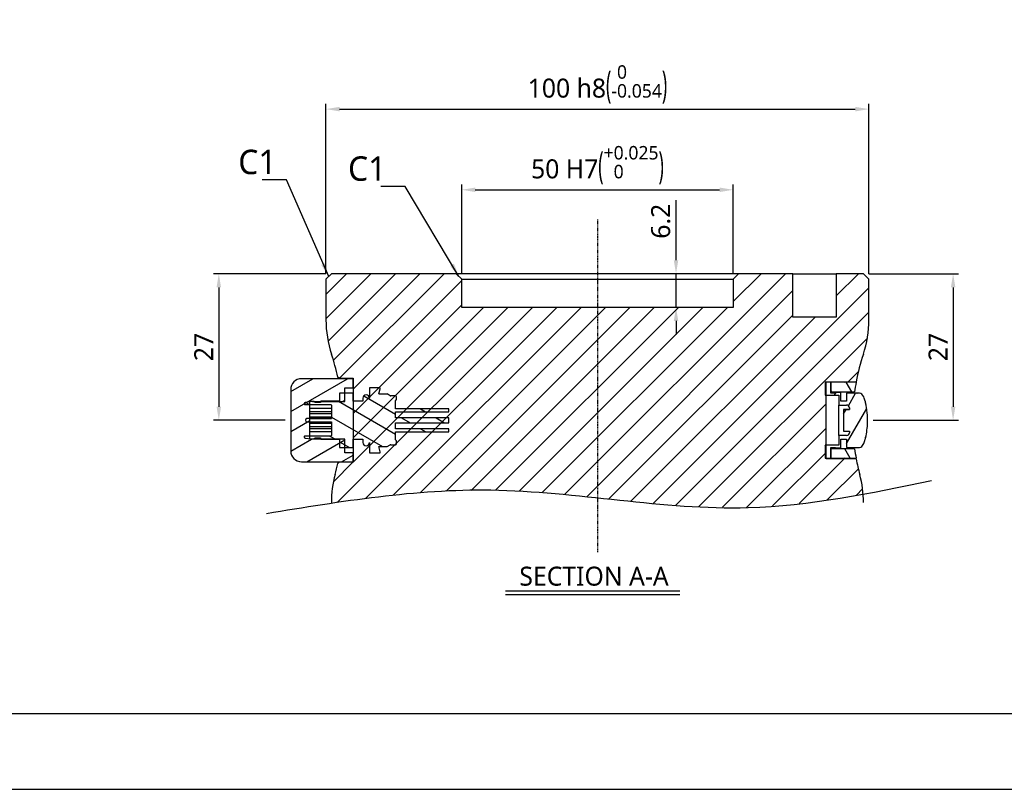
# Model space of a CAD drawing. Header units: millimetres. Extents: x 0 to 7374, y 0 to 4200.
# Tile 553 of 656: x 6038 to 6219, y 0 to 142. Entities that reach past the tile are written whole.
import ezdxf
from ezdxf.enums import TextEntityAlignment as Align

# ---------------------------------------------------------------- set-up
doc = ezdxf.new("R2010")
doc.units = ezdxf.units.MM
doc.header["$LTSCALE"] = 0.2
doc.linetypes.add('CENTER2', pattern=[1.125, 0.75, -0.125, 0.125, -0.125])
for name, color, linetype in [('02_Center Line', 1, 'CENTER2'), ('05_Section Line', 3, 'Continuous'), ('10_Drawing Template', 2, 'Continuous'), ('12_Before Rev.Num.', 5, 'Continuous')]:
    doc.layers.add(name, color=color, linetype=linetype)
doc.styles.add('Rainbow-2.5 Style', font='malgunsl.ttf')
doc.styles.add('Rainbow-4.0 Style', font='malgunsl.ttf')
doc.styles.add('Rainbow-5.0 Style', font='malgunsl.ttf')
doc.dimstyles.new('Rainbow-4.0 Style', dxfattribs={"dimtxt": 3.5, "dimasz": 2.5, "dimexe": 1, "dimexo": 1, "dimgap": 1, "dimtad": 1, "dimdsep": 46, "dimtxsty": 'Rainbow-4.0 Style', "dimcen": 0, "dimclrd": 251, "dimclre": 251, "dimclrt": 7, "dimazin": 3, "dimtp": 0.1, "dimtm": 0.1, "dimtfac": 0.61, "dimtmove": 0, "dimatfit": 3, "dimfxl": 1, "dimlwd": -1, "dimlwe": -1, "dimarcsym": 1})
pattern_1 = [(120.0002, (-154.3857, -73.5492), (-2.749626, -1.58751), [])]

# ---------------------------------------------------------------- blocks, each defined once
blk = doc.blocks.new('A$Cf13cdfad')
blk.add_lwpolyline([(0, 0), (594, 0), (594, 420), (0, 420)], close=True)
at = {"layer": '10_Drawing Template'}
blk.add_lwpolyline([(14, 14), (580, 14), (580, 406), (14, 406)], close=True, dxfattribs=at)
at = {"style": 'Rainbow-2.5 Style'}
for tag, p in [('품명', (525.55, 77.11)), ('품번', (513.18, 64.74)), ('리비전', (567.62, 64.74)), ('제도', (540.75, 52.19)), ('제도일자', (567.62, 52.19)), ('스케일', (481, 48.65)), ('재질', (508.58, 48.65)), ('검토', (540.75, 42.29)), ('검토일자', (567.62, 42.29)), ('승인', (540.75, 32.39)), ('승인일자', (567.62, 32.39)), ('참조', (508.58, 28.85)), ('페이지', (540.75, 22.49))]:
    blk.add_attdef(tag, text='', height=3.54, dxfattribs=at).set_placement(p, align=Align.MIDDLE_CENTER)
blk = doc.blocks.new('A$C9b548579')
at = {"layer": '05_Section Line'}
h = blk.add_hatch(dxfattribs=at)
h.set_pattern_fill('ANSI31', color=256, scale=25.4, style=0)
h.set_pattern_definition([(45, (-154.3857, -73.5492), (-2.245064, 2.245064), [])])
h.paths.add_polyline_path([(44.16, -51.44), (48.94, -50.59), (48.93, -50.53), (48.93, -50.45), (48.92, -50.37), (48.91, -50.29), (48.9, -50.21), (48.9, -50.13), (48.89, -50.05), (48.88, -49.96), (48.87, -49.88), (48.86, -49.8), (48.85, -49.72), (48.84, -49.64), (48.83, -49.56), (48.82, -49.48), (48.81, -49.39), (48.79, -49.31), (48.78, -49.23), (48.77, -49.15), (48.76, -49.07), (48.75, -48.99), (48.73, -48.91), (48.72, -48.83), (48.7, -48.75), (48.69, -48.67), (48.68, -48.59), (48.66, -48.51), (48.65, -48.43), (48.63, -48.34), (48.61, -48.26), (48.6, -48.18), (48.58, -48.1), (48.57, -48.02), (48.55, -47.94), (48.53, -47.86), (48.51, -47.78), (48.49, -47.7), (48.48, -47.62), (48.46, -47.54), (48.44, -47.46), (48.42, -47.38), (48.4, -47.31), (48.38, -47.23), (48.36, -47.15), (48.34, -47.07), (48.32, -46.99), (48.3, -46.94), (48.29, -46.9), (48.28, -46.85), (48.27, -46.81), (48.26, -46.76), (48.25, -46.72), (48.23, -46.67), (48.22, -46.63), (48.21, -46.59), (48.2, -46.54), (48.19, -46.5), (48.18, -46.45), (48.17, -46.41), (48.15, -46.36), (48.14, -46.32), (48.13, -46.27), (48.12, -46.23), (48.11, -46.18), (48.1, -46.14), (48.09, -46.09), (48.08, -46.05), (48.07, -46), (48.06, -45.96), (48.04, -45.91), (48.03, -45.87), (48.02, -45.82), (48.01, -45.78), (48, -45.73), (47.99, -45.69), (47.98, -45.64), (47.97, -45.6), (47.96, -45.55), (47.95, -45.51), (47.94, -45.46), (47.93, -45.41), (47.92, -45.37), (47.91, -45.32), (47.9, -45.28), (47.89, -45.23), (47.88, -45.19), (47.87, -45.14), (47.86, -45.1), (47.85, -45.05), (47.84, -45.01), (47.83, -44.96), (47.82, -44.92), (47.81, -44.87), (47.8, -44.83), (47.79, -44.78), (47.78, -44.74), (47.78, -44.69), (47.77, -44.65), (47.76, -44.6), (47.75, -44.55), (47.74, -44.51), (47.73, -44.46), (47.72, -44.42), (47.71, -44.37), (47.7, -44.33), (47.69, -44.28), (47.69, -44.24), (47.68, -44.19), (47.67, -44.15), (47.66, -44.1), (42.1, -44.1), (42.1, -44), (42.1, -41.6), (42.1, -32.4), (42.1, -30), (42.1, -29.9), (47.66, -29.9), (47.67, -29.82), (47.69, -29.74), (47.71, -29.66), (47.72, -29.58), (47.74, -29.5), (47.75, -29.42), (47.77, -29.34), (47.79, -29.26), (47.8, -29.18), (47.82, -29.1), (47.84, -29.01), (47.85, -28.93), (47.87, -28.85), (47.89, -28.77), (47.91, -28.69), (47.92, -28.61), (47.94, -28.53), (47.96, -28.45), (47.98, -28.37), (48, -28.29), (48.01, -28.21), (48.03, -28.13), (48.05, -28.05), (48.07, -27.97), (48.09, -27.89), (48.11, -27.82), (48.13, -27.74), (48.15, -27.66), (48.17, -27.58), (48.19, -27.5), (48.21, -27.42), (48.23, -27.34), (48.25, -27.26), (48.27, -27.18), (48.29, -27.1), (48.31, -27.02), (48.34, -26.94), (48.36, -26.86), (48.38, -26.78), (48.4, -26.7), (48.42, -26.62), (48.44, -26.55), (48.47, -26.47), (48.49, -26.39), (48.51, -26.31), (48.54, -26.23), (48.56, -26.15), (48.58, -26.07), (48.6, -25.99), (48.63, -25.92), (48.65, -25.84), (48.68, -25.76), (48.7, -25.68), (48.72, -25.6), (48.75, -25.52), (48.77, -25.44), (48.8, -25.37), (48.82, -25.29), (48.85, -25.21), (48.87, -25.13), (48.9, -25.05), (48.92, -24.98), (48.95, -24.9), (48.98, -24.82), (49.01, -24.72), (49.04, -24.63), (49.07, -24.53), (49.1, -24.44), (49.13, -24.34), (49.16, -24.25), (49.19, -24.15), (49.21, -24.05), (49.24, -23.96), (49.27, -23.86), (49.3, -23.76), (49.32, -23.67), (49.35, -23.57), (49.37, -23.47), (49.4, -23.37), (49.42, -23.28), (49.45, -23.18), (49.47, -23.08), (49.49, -22.98), (49.51, -22.89), (49.54, -22.79), (49.56, -22.69), (49.58, -22.59), (49.6, -22.49), (49.62, -22.39), (49.64, -22.29), (49.66, -22.2), (49.67, -22.1), (49.69, -22), (49.71, -21.9), (49.73, -21.8), (49.74, -21.7), (49.76, -21.6), (49.77, -21.5), (49.79, -21.4), (49.8, -21.3), (49.82, -21.2), (49.83, -21.1), (49.84, -21.01), (49.85, -20.91), (49.87, -20.81), (49.88, -20.71), (49.89, -20.61), (49.9, -20.51), (49.91, -20.41), (49.92, -20.31), (49.93, -20.21), (49.94, -20.11), (49.94, -20.01), (49.95, -19.91), (49.96, -19.81), (49.96, -19.7), (49.97, -19.6), (49.97, -19.5), (49.98, -19.4), (49.98, -19.3), (49.99, -19.2), (49.99, -19.1), (49.99, -19), (50, -18.9), (50, -18.8), (50, -18.7), (50, -18.6), (50, -18.5), (50, -11), (49, -10), (44, -10), (44, -18), (36, -18), (36, -10), (26, -10), (25, -11), (25, -16.2), (-25, -16.2), (-25, -11), (-26, -10), (-49, -10), (-50, -11), (-50, -18.5), (-50, -18.6), (-50, -18.7), (-50, -18.8), (-50, -18.9), (-49.99, -19), (-49.99, -19.1), (-49.99, -19.2), (-49.98, -19.3), (-49.98, -19.4), (-49.97, -19.5), (-49.97, -19.6), (-49.96, -19.7), (-49.96, -19.81), (-49.95, -19.91), (-49.94, -20.01), (-49.94, -20.11), (-49.93, -20.21), (-49.92, -20.31), (-49.91, -20.41), (-49.9, -20.51), (-49.89, -20.61), (-49.88, -20.71), (-49.87, -20.81), (-49.85, -20.91), (-49.84, -21.01), (-49.83, -21.1), (-49.82, -21.2), (-49.8, -21.3), (-49.79, -21.4), (-49.77, -21.5), (-49.76, -21.6), (-49.74, -21.7), (-49.73, -21.8), (-49.71, -21.9), (-49.69, -22), (-49.67, -22.1), (-49.66, -22.2), (-49.64, -22.29), (-49.62, -22.39), (-49.6, -22.49), (-49.58, -22.59), (-49.56, -22.69), (-49.54, -22.79), (-49.51, -22.89), (-49.49, -22.98), (-49.47, -23.08), (-49.45, -23.18), (-49.42, -23.28), (-49.4, -23.37), (-49.37, -23.47), (-49.35, -23.57), (-49.32, -23.67), (-49.3, -23.76), (-49.27, -23.86), (-49.24, -23.96), (-49.21, -24.05), (-49.19, -24.15), (-49.16, -24.25), (-49.13, -24.34), (-49.1, -24.44), (-49.07, -24.53), (-49.04, -24.63), (-49.01, -24.72), (-48.98, -24.82), (-48.95, -24.89), (-48.93, -24.95), (-48.91, -25.02), (-48.89, -25.08), (-48.87, -25.15), (-48.85, -25.21), (-48.83, -25.28), (-48.81, -25.34), (-48.78, -25.41), (-48.76, -25.47), (-48.74, -25.54), (-48.72, -25.6), (-48.7, -25.67), (-48.68, -25.73), (-48.66, -25.8), (-48.64, -25.87), (-48.62, -25.93), (-48.6, -26), (-48.58, -26.06), (-48.56, -26.13), (-48.55, -26.19), (-48.53, -26.26), (-48.51, -26.33), (-48.49, -26.39), (-48.47, -26.46), (-48.45, -26.52), (-48.43, -26.59), (-48.41, -26.66), (-48.4, -26.72), (-48.38, -26.79), (-48.36, -26.85), (-48.34, -26.92), (-48.32, -26.99), (-48.31, -27.05), (-48.29, -27.12), (-48.27, -27.19), (-48.25, -27.25), (-48.24, -27.32), (-48.22, -27.39), (-48.2, -27.45), (-48.18, -27.52), (-48.17, -27.58), (-48.15, -27.65), (-48.13, -27.72), (-48.12, -27.78), (-48.1, -27.85), (-48.09, -27.92), (-48.07, -27.98), (-48.05, -28.05), (-48.04, -28.12), (-48.02, -28.18), (-48.01, -28.25), (-47.99, -28.32), (-47.98, -28.38), (-47.96, -28.45), (-47.94, -28.52), (-47.93, -28.59), (-47.91, -28.65), (-47.9, -28.72), (-47.89, -28.79), (-47.87, -28.85), (-47.86, -28.92), (-47.84, -28.99), (-47.83, -29.05), (-47.59, -29.25), (-45, -29.25), (-45, -29.35), (-45, -31), (-45, -32), (-45, -33.5), (-45, -40.5), (-45, -42), (-45, -43), (-45, -44.65), (-45, -44.75), (-47.59, -44.75), (-47.83, -44.95), (-47.83, -44.95), (-47.83, -44.98), (-47.84, -45.01), (-47.85, -45.04), (-47.86, -45.07), (-47.86, -45.11), (-47.87, -45.14), (-47.88, -45.17), (-47.88, -45.2), (-47.89, -45.23), (-47.9, -45.27), (-47.9, -45.3), (-47.91, -45.33), (-47.92, -45.36), (-47.93, -45.39), (-47.93, -45.43), (-47.94, -45.46), (-47.95, -45.49), (-47.95, -45.52), (-47.96, -45.55), (-47.97, -45.59), (-47.98, -45.62), (-47.98, -45.65), (-47.99, -45.68), (-48, -45.71), (-48.01, -45.75), (-48.01, -45.78), (-48.02, -45.81), (-48.03, -45.84), (-48.04, -45.87), (-48.04, -45.91), (-48.05, -45.94), (-48.06, -45.97), (-48.07, -46), (-48.07, -46.03), (-48.08, -46.07), (-48.09, -46.1), (-48.1, -46.13), (-48.1, -46.16), (-48.11, -46.19), (-48.12, -46.23), (-48.13, -46.26), (-48.14, -46.29), (-48.14, -46.32), (-48.15, -46.35), (-48.16, -46.38), (-48.17, -46.42), (-48.18, -46.45), (-48.18, -46.48), (-48.19, -46.51), (-48.2, -46.54), (-48.21, -46.58), (-48.22, -46.61), (-48.22, -46.64), (-48.23, -46.67), (-48.24, -46.7), (-48.25, -46.73), (-48.26, -46.77), (-48.27, -46.8), (-48.27, -46.83), (-48.28, -46.86), (-48.29, -46.89), (-48.3, -46.92), (-48.31, -46.96), (-48.32, -46.99), (-48.34, -47.07), (-48.36, -47.15), (-48.38, -47.23), (-48.4, -47.31), (-48.42, -47.38), (-48.44, -47.46), (-48.46, -47.54), (-48.48, -47.62), (-48.49, -47.7), (-48.51, -47.78), (-48.53, -47.86), (-48.55, -47.94), (-48.57, -48.02), (-48.58, -48.1), (-48.6, -48.18), (-48.61, -48.26), (-48.63, -48.34), (-48.65, -48.43), (-48.66, -48.51), (-48.68, -48.59), (-48.69, -48.67), (-48.7, -48.75), (-48.72, -48.83), (-48.73, -48.91), (-48.75, -48.99), (-48.76, -49.07), (-48.77, -49.15), (-48.78, -49.23), (-48.79, -49.31), (-48.81, -49.39), (-48.82, -49.48), (-48.83, -49.56), (-48.84, -49.64), (-48.85, -49.72), (-48.86, -49.8), (-48.87, -49.88), (-48.88, -49.96), (-48.89, -50.05), (-48.9, -50.13), (-48.9, -50.21), (-48.91, -50.29), (-48.92, -50.37), (-48.93, -50.45), (-48.93, -50.53), (-48.94, -50.62), (-48.95, -50.7), (-48.95, -50.78), (-48.96, -50.86), (-48.96, -50.94), (-48.97, -51.02), (-48.97, -51.11), (-48.98, -51.19), (-48.98, -51.27), (-48.98, -51.35), (-48.99, -51.43), (-48.99, -51.52), (-48.99, -51.6), (-48.99, -51.68), (-49, -51.76), (-49, -51.84), (-49, -51.93), (-49, -52.01), (-49, -52.09), (-49, -52.17), (-49, -52.29), (-43.48, -51.48), (-34.73, -50.49), (-25.97, -49.92), (-17.2, -49.9), (-8.41, -50.46), (0.39, -51.32), (9.18, -52.24), (17.96, -52.92), (26.72, -53.11), (35.45, -52.59)])
h = blk.add_hatch(dxfattribs=at)
h.set_pattern_fill('ANSI31', color=256, scale=25.4, angle=-15, style=0)
h.set_pattern_definition([(30, (-154.3857, -73.5492), (-1.5875, 2.74963), [])])
edge = h.paths.add_edge_path()
edge.add_ellipse((-54.5, -31.35), major_axis=(-2, 0), ratio=1, start_angle=270, end_angle=360)
edge.add_line((-56.5, -31.35), (-56.5, -42.65))
edge.add_ellipse((-54.5, -42.65), major_axis=(0, -2), ratio=1, start_angle=270, end_angle=360)
edge.add_line((-54.5, -44.65), (-45, -44.65))
edge.add_line((-45, -44.65), (-45, -43))
edge.add_line((-45, -43), (-46.5, -43))
edge.add_line((-46.5, -43), (-46.5, -42))
edge.add_line((-46.5, -42), (-46.5, -40.46))
edge.add_line((-46.5, -40.46), (-50.97, -40.46))
edge.add_line((-50.97, -40.46), (-52.5, -40.46))
edge.add_line((-52.5, -40.46), (-52.5, -40.5))
edge.add_line((-52.5, -40.5), (-53, -40.5))
edge.add_line((-53, -40.5), (-53, -40.41))
edge.add_line((-53, -40.41), (-53, -39.9))
edge.add_line((-53, -39.9), (-53, -37.3))
edge.add_line((-53, -37.3), (-53, -36.7))
edge.add_line((-53, -36.7), (-53, -34.1))
edge.add_line((-53, -34.1), (-53, -33.59))
edge.add_line((-53, -33.59), (-53, -33.5))
edge.add_line((-53, -33.5), (-52.5, -33.5))
edge.add_line((-52.5, -33.5), (-52.5, -33.54))
edge.add_line((-52.5, -33.54), (-50.97, -33.54))
edge.add_line((-50.97, -33.54), (-46.5, -33.54))
edge.add_line((-46.5, -33.54), (-46.5, -32))
edge.add_line((-46.5, -32), (-46.5, -31))
edge.add_line((-46.5, -31), (-45, -31))
edge.add_line((-45, -31), (-45, -29.35))
edge.add_line((-45, -29.35), (-54.5, -29.35))
h = blk.add_hatch(dxfattribs=at)
h.set_pattern_fill('ANSI31', color=256, scale=25.4, angle=15, style=0)
h.set_pattern_definition([(60, (-154.3857, -73.5492), (-2.74963, 1.5875), [])])
edge = h.paths.add_edge_path()
edge.add_ellipse((45.9, -39.3), major_axis=(0, -0.5), ratio=1, start_angle=0, end_angle=90)
edge.add_line((46.4, -39.3), (46.4, -39))
edge.add_line((46.4, -39), (45.34, -39))
edge.add_line((45.34, -39), (45.34, -35))
edge.add_line((45.34, -35), (46.4, -35))
edge.add_line((46.4, -35), (46.4, -34.7))
edge.add_ellipse((45.9, -34.7), major_axis=(0.5, 0), ratio=1, start_angle=0, end_angle=90)
edge.add_line((45.9, -34.2), (44.45, -34.2))
edge.add_line((44.45, -34.2), (44.45, -32.4))
edge.add_line((44.45, -32.4), (42.1, -32.4))
edge.add_line((42.1, -32.4), (41.95, -32.4))
edge.add_line((41.95, -32.4), (41.95, -30))
edge.add_line((41.95, -30), (42.1, -30))
edge.add_line((42.1, -30), (43, -30))
edge.add_line((43, -30), (43, -31.75))
edge.add_line((43, -31.75), (43, -32))
edge.add_line((43, -32), (43.85, -32))
edge.add_line((43.85, -32), (43.85, -31.9))
edge.add_line((43.85, -31.9), (44.85, -31.9))
edge.add_line((44.85, -31.9), (44.85, -32))
edge.add_line((44.85, -32), (44.85, -33.5))
edge.add_line((44.85, -33.5), (45.85, -33.5))
edge.add_line((45.85, -33.5), (45.85, -32))
edge.add_line((45.85, -32), (48.28, -32))
edge.add_spline(control_points=[(48.28, -32), (48.43, -32), (48.59, -32.08), (48.68, -32.19)], knot_values=[0, 0, 0, 0, 1, 1, 1, 1], degree=3, periodic=0)
edge.add_line((48.68, -32.19), (49.08, -32.7))
edge.add_spline(control_points=[(49.08, -32.7), (49.17, -32.96), (49.24, -33.23), (49.32, -33.5)], knot_values=[-0.083825, -0.083825, -0.083825, -0.083825, -0.000287, -0.000287, -0.000287, -0.000287], degree=3, periodic=0)
edge.add_ellipse((49.66, -33.57), major_axis=(-0.074, -0.342), ratio=1, start_angle=270, end_angle=322.479)
edge.add_spline(control_points=[(49.39, -33.8), (49.53, -34.39), (49.64, -35), (49.76, -36.22), (49.78, -36.83), (49.75, -37.9), (49.71, -38.37), (49.58, -39.29), (49.5, -39.75), (49.39, -40.2)], knot_values=[-0.646264, -0.646264, -0.646264, -0.646264, -0.462815, -0.462815, -0.279198, -0.279198, -0.139566, -0.139566, -0.000019, -0.000019, -0.000019, -0.000019], degree=3, periodic=0)
edge.add_ellipse((49.66, -40.43), major_axis=(-0.226, -0.267), ratio=1, start_angle=270, end_angle=322.4784)
edge.add_spline(control_points=[(49.32, -40.5), (49.24, -40.77), (49.17, -41.04), (49.08, -41.3)], knot_values=[-0.876225, -0.876225, -0.876225, -0.876225, -0.792697, -0.792697, -0.792697, -0.792697], degree=3, periodic=0)
edge.add_line((49.08, -41.3), (48.68, -41.81))
edge.add_line((48.68, -41.81), (48.68, -41.81))
edge.add_ellipse((48.34, -41.61), major_axis=(-0.398, -0.192), ratio=0.854562, start_angle=60.3785, end_angle=119.6215, ccw=False)
edge.add_line((48.28, -42), (45.85, -42))
edge.add_line((45.85, -42), (45.85, -40.5))
edge.add_line((45.85, -40.5), (44.85, -40.5))
edge.add_line((44.85, -40.5), (44.85, -42))
edge.add_line((44.85, -42), (44.85, -42.1))
edge.add_line((44.85, -42.1), (43.85, -42.1))
edge.add_line((43.85, -42.1), (43.85, -42))
edge.add_line((43.85, -42), (43, -42))
edge.add_line((43, -42), (43, -42.25))
edge.add_line((43, -42.25), (43, -44))
edge.add_line((43, -44), (43, -44))
edge.add_line((43, -44), (42.1, -44))
edge.add_line((42.1, -44), (41.95, -44))
edge.add_line((41.95, -44), (41.95, -41.6))
edge.add_line((41.95, -41.6), (42.1, -41.6))
edge.add_line((42.1, -41.6), (44.45, -41.6))
edge.add_line((44.45, -41.6), (44.45, -39.8))
edge.add_line((44.45, -39.8), (45.9, -39.8))
h = blk.add_hatch(dxfattribs=at)
h.set_pattern_fill('ANSI31', color=256, scale=25.4, angle=75.0002, style=0)
h.set_pattern_definition(pattern_1)
edge = h.paths.add_edge_path()
edge.add_line((43, -30), (43, -30))
edge.add_line((43, -30), (43, -31.75))
edge.add_line((43, -31.75), (47.36, -31.75))
edge.add_ellipse((85.54, -37), major_axis=(5.25, 38.18), ratio=1, start_angle=87.3647, end_angle=90, ccw=False)
edge.add_line((47.64, -30), (43, -30))
h = blk.add_hatch(dxfattribs=at)
h.set_pattern_fill('ANSI31', color=256, scale=25.4, angle=105.0002, style=0)
h.set_pattern_definition([(150.0002, (-154.3857, -73.5492), (-1.58749, -2.74964), [])])
edge = h.paths.add_edge_path()
edge.add_ellipse((-53.5, -37), major_axis=(-0.3, 0), ratio=1, start_angle=270, end_angle=450)
edge.add_line((-53.5, -37.3), (-53, -37.3))
edge.add_line((-53, -37.3), (-49, -37.3))
edge.add_line((-49, -37.3), (-49, -39.8))
edge.add_ellipse((-49.1, -39.8), major_axis=(0, -0.1), ratio=1, start_angle=0, end_angle=90, ccw=False)
edge.add_line((-49.1, -39.9), (-53, -39.9))
edge.add_line((-53, -39.9), (-53.86, -39.9))
edge.add_ellipse((-53.86, -40), major_axis=(-0.1, 0), ratio=1, start_angle=270, end_angle=315)
edge.add_line((-53.93, -39.93), (-54, -40))
edge.add_line((-54, -40), (-54, -40.08))
edge.add_ellipse((-53.8, -40.08), major_axis=(0, -0.2), ratio=1, start_angle=270, end_angle=350.9097)
edge.add_line((-53.83, -40.28), (-53, -40.41))
edge.add_line((-53, -40.41), (-52.75, -40.45))
edge.add_line((-52.75, -40.45), (-52.25, -40.45))
edge.add_line((-52.25, -40.45), (-52, -40.25))
edge.add_line((-52, -40.25), (-51, -40.25))
edge.add_line((-51, -40.25), (-51, -40.4))
edge.add_line((-51, -40.4), (-50.97, -40.46))
edge.add_line((-50.97, -40.46), (-50.94, -40.5))
edge.add_line((-50.94, -40.5), (-47.5, -40.5))
edge.add_line((-47.5, -40.5), (-47.5, -42))
edge.add_line((-47.5, -42), (-46.5, -42))
edge.add_line((-46.5, -42), (-45, -42))
edge.add_line((-45, -42), (-45, -40.5))
edge.add_line((-45, -40.5), (-43.2, -40.5))
edge.add_line((-43.2, -40.5), (-43.2, -41.1))
edge.add_ellipse((-42.6, -41.1), major_axis=(0, -0.6), ratio=1, start_angle=270, end_angle=450)
edge.add_line((-42, -41.1), (-42, -43))
edge.add_line((-42, -43), (-40, -43))
edge.add_line((-40, -43), (-40, -42.8))
edge.add_line((-40, -42.8), (-40.25, -41.86))
edge.add_line((-40.25, -41.86), (-38.72, -41.86))
edge.add_line((-38.72, -41.86), (-38.15, -41.53))
edge.add_ellipse((-38.05, -41.7), major_axis=(0.173, 0.1), ratio=1, start_angle=60, end_angle=90, ccw=False)
edge.add_line((-38.05, -41.5), (-37.2, -41.5))
edge.add_ellipse((-37.2, -41.3), major_axis=(0.2, 0), ratio=1, start_angle=270, end_angle=360)
edge.add_line((-37, -41.3), (-37, -40.8))
edge.add_line((-37, -40.8), (-37.2, -40.6))
edge.add_line((-37.2, -40.6), (-37.2, -39.13))
edge.add_line((-37.2, -39.13), (-27.4, -39.13))
edge.add_line((-27.4, -39.13), (-27.4, -38.57))
edge.add_line((-27.4, -38.57), (-37.2, -38.57))
edge.add_line((-37.2, -38.57), (-37.2, -37.45))
edge.add_line((-37.2, -37.45), (-27.4, -37.45))
edge.add_line((-27.4, -37.45), (-27.4, -36.55))
edge.add_line((-27.4, -36.55), (-37.2, -36.55))
edge.add_line((-37.2, -36.55), (-37.2, -35.43))
edge.add_line((-37.2, -35.43), (-27.4, -35.43))
edge.add_line((-27.4, -35.43), (-27.4, -34.87))
edge.add_line((-27.4, -34.87), (-37.2, -34.87))
edge.add_line((-37.2, -34.87), (-37.2, -33.4))
edge.add_line((-37.2, -33.4), (-37, -33.2))
edge.add_line((-37, -33.2), (-37, -32.7))
edge.add_ellipse((-37.2, -32.7), major_axis=(0, 0.2), ratio=1, start_angle=270, end_angle=360)
edge.add_line((-37.2, -32.5), (-38.05, -32.5))
edge.add_ellipse((-38.05, -32.3), major_axis=(-0.2, 0), ratio=1, start_angle=60, end_angle=90, ccw=False)
edge.add_line((-38.15, -32.47), (-38.72, -32.14))
edge.add_line((-38.72, -32.14), (-40.25, -32.14))
edge.add_line((-40.25, -32.14), (-40, -31.2))
edge.add_line((-40, -31.2), (-40, -31))
edge.add_line((-40, -31), (-42, -31))
edge.add_line((-42, -31), (-42, -32.9))
edge.add_ellipse((-42.6, -32.9), major_axis=(0, 0.6), ratio=1, start_angle=270, end_angle=450)
edge.add_line((-43.2, -32.9), (-43.2, -33.5))
edge.add_line((-43.2, -33.5), (-45, -33.5))
edge.add_line((-45, -33.5), (-45, -32))
edge.add_line((-45, -32), (-46.5, -32))
edge.add_line((-46.5, -32), (-47.5, -32))
edge.add_line((-47.5, -32), (-47.5, -33.5))
edge.add_line((-47.5, -33.5), (-50.94, -33.5))
edge.add_line((-50.94, -33.5), (-50.97, -33.54))
edge.add_line((-50.97, -33.54), (-51, -33.6))
edge.add_line((-51, -33.6), (-51, -33.75))
edge.add_line((-51, -33.75), (-52, -33.75))
edge.add_line((-52, -33.75), (-52.25, -33.55))
edge.add_line((-52.25, -33.55), (-52.75, -33.55))
edge.add_line((-52.75, -33.55), (-53, -33.59))
edge.add_line((-53, -33.59), (-53.83, -33.72))
edge.add_ellipse((-53.8, -33.92), major_axis=(-0.197, -0.032), ratio=1, start_angle=270, end_angle=350.9097)
edge.add_line((-54, -33.92), (-54, -34))
edge.add_line((-54, -34), (-53.93, -34.07))
edge.add_ellipse((-53.86, -34), major_axis=(0.0707, -0.0707), ratio=1, start_angle=270, end_angle=315)
edge.add_line((-53.86, -34.1), (-53, -34.1))
edge.add_line((-53, -34.1), (-49.1, -34.1))
edge.add_ellipse((-49.1, -34.2), major_axis=(0.1, 0), ratio=1, start_angle=0, end_angle=90, ccw=False)
edge.add_line((-49, -34.2), (-49, -36.7))
edge.add_line((-49, -36.7), (-53, -36.7))
edge.add_line((-53, -36.7), (-53.5, -36.7))
h = blk.add_hatch(dxfattribs=at)
h.set_pattern_fill('ANSI31', color=256, scale=25.4, angle=75.0002, style=0)
h.set_pattern_definition(pattern_1)
edge = h.paths.add_edge_path()
edge.add_ellipse((85.54, -37), major_axis=(-7, 37.9), ratio=1, start_angle=87.3647, end_angle=90)
edge.add_line((47.64, -44), (43, -44))
edge.add_line((43, -44), (43, -42.25))
edge.add_line((43, -42.25), (47.36, -42.25))
for p, q in [((-49, -10), (-50, -11)), ((-26, -10), (-49, -10)), ((-25, -11), (-26, -10)), ((26, -10), (-26, -10)), ((26, -10), (25, -11)), ((36, -10), (26, -10)), ((36, -18), (36, -10)), ((36, -10), (44, -10)), ((44, -10), (44, -18)), ((49, -10), (44, -10)), ((50, -11), (49, -10)), ((-50, -11), (-50, -18.5)), ((-25, -16.2), (-25, -11)), ((-25, -11), (25, -11)), ((25, -11), (25, -16.2)), ((50, -18.5), (50, -11)), ((25, -16.2), (-25, -16.2)), ((44, -18), (36, -18)), ((-45, -29.35), (-54.5, -29.35)), ((-47.59, -29.25), (-47.83, -29.05)), ((-47.59, -29.25), (-45, -29.25)), ((-45, -29.25), (-45, -44.75)), ((-45, -31), (-45, -29.35)), ((43, -30), (41.95, -30)), ((41.95, -30), (41.95, -32.4)), ((42.1, -44.1), (42.1, -29.9)), ((42.1, -29.9), (47.66, -29.9)), ((43, -32), (43, -30)), ((43, -30), (43, -31.75)), ((47.64, -30), (43, -30)), ((-56.5, -31.35), (-56.5, -42.65)), ((-45, -32), (-47.5, -32)), ((-47.5, -32), (-47.5, -33.5)), ((-46.5, -33.54), (-46.5, -31)), ((-46.5, -31), (-45, -31)), ((-45, -33.5), (-45, -32)), ((-40, -31), (-42, -31)), ((-42, -31), (-42, -32.9)), ((-40.25, -32.14), (-40, -31.2)), ((-40.25, -32.14), (-38.72, -32.14)), ((-40, -31.2), (-40, -31)), ((-38.15, -32.47), (-38.72, -32.14)), ((-37.2, -32.5), (-38.05, -32.5)), ((41.95, -32.4), (44.45, -32.4)), ((43, -31.75), (47.36, -31.75)), ((43.85, -32), (43, -32)), ((44.85, -31.9), (43.85, -31.9)), ((43.85, -31.9), (43.85, -32)), ((44.45, -32.4), (44.45, -34.2)), ((44.85, -32), (44.85, -31.9)), ((44.85, -33.5), (44.85, -32)), ((48.28, -32), (45.85, -32)), ((45.85, -32), (45.85, -33.5)), ((47.78, -32), (45.85, -32)), ((45.85, -32), (45.85, -32)), ((47.78, -32), (47.81, -32)), ((49.08, -32.7), (48.68, -32.19)), ((-54, -33.92), (-54, -34)), ((-54, -34), (-53.93, -34.07)), ((-53.86, -34.1), (-49.1, -34.1)), ((-52.75, -33.55), (-53.83, -33.72)), ((-53, -40.5), (-53, -33.5)), ((-53, -33.5), (-52.5, -33.5)), ((-52.25, -33.55), (-52.75, -33.55)), ((-52.5, -33.5), (-52.5, -33.54)), ((-52.5, -33.54), (-46.5, -33.54)), ((-52.5, -33.55), (-52.5, -33.54)), ((-52, -33.75), (-52.25, -33.55)), ((-51, -33.75), (-52, -33.75)), ((-50.94, -33.5), (-51, -33.6)), ((-51, -33.6), (-51, -33.75)), ((-47.5, -33.5), (-50.94, -33.5)), ((-49, -34.2), (-49, -36.7)), ((-43.2, -33.5), (-45, -33.5)), ((-43.2, -32.9), (-43.2, -33.5)), ((-37.2, -33.4), (-37, -33.2)), ((-37.2, -34.87), (-37.2, -33.4)), ((-37, -33.2), (-37, -32.7)), ((44.45, -34.2), (45.9, -34.2)), ((44.45, -39.8), (44.45, -34.2)), ((45.85, -33.5), (44.85, -33.5)), ((-49, -34.85), (-53, -34.85)), ((-49, -35.45), (-53, -35.45)), ((-49, -35.8), (-53, -35.8)), ((-27.4, -34.87), (-37.2, -34.87)), ((-37.2, -36.55), (-37.2, -35.43)), ((-37.2, -35.43), (-27.4, -35.43)), ((-27.4, -35.43), (-27.4, -34.87)), ((46.4, -35), (45.34, -35)), ((45.34, -35), (45.34, -39)), ((45.34, -35), (46.4, -35)), ((46.4, -34.7), (46.4, -35)), ((-49, -36.7), (-53.5, -36.7)), ((-53.5, -37.3), (-49, -37.3)), ((-49, -36.4), (-53, -36.4)), ((-53, -36.65), (-49, -36.65)), ((-53, -37.35), (-49, -37.35)), ((-49, -37.6), (-53, -37.6)), ((-49, -37.3), (-49, -39.8)), ((-27.4, -36.55), (-37.2, -36.55)), ((-37.2, -38.57), (-37.2, -37.45)), ((-37.2, -37.45), (-27.4, -37.45)), ((-27.4, -37.45), (-27.4, -36.55)), ((-49, -38.2), (-53, -38.2)), ((-49, -38.55), (-53, -38.55)), ((-49, -39.15), (-53, -39.15)), ((-27.4, -38.57), (-37.2, -38.57)), ((-37.2, -40.6), (-37.2, -39.13)), ((-37.2, -39.13), (-27.4, -39.13)), ((-27.4, -39.13), (-27.4, -38.57)), ((45.9, -39.8), (44.45, -39.8)), ((44.45, -39.8), (44.45, -41.6)), ((45.34, -39), (46.4, -39)), ((45.34, -39), (46.4, -39)), ((46.4, -39), (46.4, -39.3)), ((-53.93, -39.93), (-54, -40)), ((-54, -40), (-54, -40.08)), ((-49.1, -39.9), (-53.86, -39.9)), ((-53.83, -40.28), (-52.75, -40.45)), ((-52.5, -40.5), (-53, -40.5)), ((-52.75, -40.45), (-52.25, -40.45)), ((-52.5, -40.46), (-52.5, -40.45)), ((-46.5, -40.46), (-52.5, -40.46)), ((-52.5, -40.46), (-52.5, -40.5)), ((-52.25, -40.45), (-52, -40.25)), ((-52, -40.25), (-51, -40.25)), ((-51, -40.25), (-51, -40.4)), ((-51, -40.4), (-50.94, -40.5)), ((-50.94, -40.5), (-47.5, -40.5)), ((-47.5, -40.5), (-47.5, -42)), ((-46.5, -43), (-46.5, -40.46)), ((-45, -42), (-45, -40.5)), ((-45, -40.5), (-43.2, -40.5)), ((-43.2, -40.5), (-43.2, -41.1)), ((-42, -41.1), (-42, -43)), ((-38.72, -41.86), (-38.15, -41.53)), ((-38.05, -41.5), (-37.2, -41.5)), ((-37, -40.8), (-37.2, -40.6)), ((-37, -41.3), (-37, -40.8)), ((44.45, -41.6), (41.95, -41.6)), ((41.95, -41.6), (41.95, -44)), ((44.85, -42), (44.85, -40.5)), ((44.85, -40.5), (45.85, -40.5)), ((45.85, -40.5), (45.85, -42)), ((48.68, -41.81), (49.08, -41.3)), ((-47.5, -42), (-45, -42)), ((-45, -43), (-46.5, -43)), ((-45, -44.65), (-45, -43)), ((-42, -43), (-40, -43)), ((-40, -42.8), (-40.25, -41.86)), ((-40.25, -41.86), (-38.72, -41.86)), ((-40, -43), (-40, -42.8)), ((43, -44), (43, -42)), ((43, -42), (43.85, -42)), ((47.36, -42.25), (43, -42.25)), ((43, -42.25), (43, -44)), ((43.85, -42), (43.85, -42.1)), ((43.85, -42.1), (44.85, -42.1)), ((44.85, -42.1), (44.85, -42)), ((45.85, -42), (48.28, -42)), ((-54.5, -44.65), (-45, -44.65)), ((-45, -44.75), (-47.59, -44.75)), ((41.95, -44), (43, -44)), ((47.66, -44.1), (42.1, -44.1)), ((43, -44), (47.64, -44)), ((-49, -52.17), (-49, -52.26))]:
    blk.add_line(p, q)
for centre, radius, start, end in [((-30, -18.5), 20, 180, 198.4221), ((30, -18.5), 20, 341.5779, 0), ((-85.54, -37), 38.54, 11.8975, 18.4221), ((85.54, -37), 38.54, 161.5779, 169.3846), ((-54.5, -31.35), 2, 90, 180), ((85.54, -37), 38.54, 169.5358, 172.171), ((-42.6, -32.9), 0.6, 0, 180), ((-38.05, -32.3), 0.2, 240, 270), ((-37.2, -32.7), 0.2, 0, 90), ((-53.8, -33.92), 0.2, 99.0903, 180), ((-53.86, -34), 0.1, 225, 270), ((-49.1, -34.2), 0.1, 0, 90), ((45.9, -34.7), 0.5, 0, 90), ((49.66, -33.57), 0.35, 167.8638, 220.3428), ((-53.5, -37), 0.3, 90, 270), ((-49.1, -39.8), 0.1, 270, 0), ((45.9, -39.3), 0.5, 270, 0), ((-53.8, -40.08), 0.2, 180, 260.9097), ((-53.86, -40), 0.1, 90, 135), ((-42.6, -41.1), 0.6, 180, 0), ((-38.05, -41.7), 0.2, 90, 120), ((-37.2, -41.3), 0.2, 270, 0), ((49.66, -40.43), 0.35, 139.6578, 192.1362), ((-54.5, -42.65), 2, 180, 270), ((85.54, -37), 38.54, 187.829, 190.4642), ((-85.54, -37), 38.54, 344.9802, 348.1037), ((85.54, -37), 38.54, 190.6154, 195.0198), ((-29, -52.17), 20, 164.9802, 180), ((29, -52.17), 20, 0, 15.0198)]:
    blk.add_arc(centre, radius, start, end)
blk.add_ellipse((48.34, -41.61), major_axis=(-0.398, -0.192), ratio=0.854562, start_param=1.053804, end_param=2.087789)
for points in [[(-47.83, -29.05), (-47.83, -29.05), (-47.79, -29.16), (-47.72, -29.35)], [(-47.55, -29.35), (-47.57, -29.28), (-47.59, -29.25), (-47.59, -29.25)], [(47.78, -32), (47.78, -32), (47.78, -32), (47.78, -32)], [(47.78, -32), (47.79, -32), (47.8, -32), (47.81, -32)], [(48.68, -32.19), (48.59, -32.08), (48.43, -32), (48.28, -32)], [(48.28, -32), (48.28, -32), (48.28, -32), (48.29, -32)], [(49.32, -33.5), (49.24, -33.23), (49.17, -32.96), (49.08, -32.7)], [(49.08, -41.3), (49.17, -41.04), (49.24, -40.77), (49.32, -40.5)], [(46.93, -42.25), (46.86, -42.25), (46.76, -42.16), (46.65, -42)], [(45.85, -44.1), (45.74, -44.1), (45.61, -44.07), (45.48, -44)]]:
    blk.add_open_spline(points, degree=3)
for points, knots in [([(45.48, -30), (45.59, -29.94), (45.7, -29.91), (45.8, -29.9), (45.82, -29.9), (45.84, -29.9), (45.85, -29.9)], [-0.1062303, -0.1062303, -0.1062303, -0.1062303, 0, 0, 0, 0.0189777, 0.0189777, 0.0189777, 0.0189777]), ([(46.65, -32), (46.67, -31.97), (46.69, -31.95), (46.79, -31.81), (46.87, -31.75), (46.93, -31.75)], [1.5410584, 1.5410584, 1.5410584, 1.5410584, 1.5672536, 1.5672536, 1.7065433, 1.7065433, 1.7065433, 1.7065433]), ([(49.39, -40.2), (49.5, -39.75), (49.58, -39.29), (49.71, -38.37), (49.75, -37.9), (49.78, -36.83), (49.76, -36.22), (49.64, -35), (49.53, -34.39), (49.39, -33.8)], [-0.6462642, -0.6462642, -0.6462642, -0.6462642, -0.5067168, -0.5067168, -0.367085, -0.367085, -0.1834681, -0.1834681, -0.0000185, -0.0000185, -0.0000185, -0.0000185]), ([(-47.72, -44.65), (-47.75, -44.74), (-47.81, -44.89), (-47.83, -44.94), (-47.83, -44.95)], [2.2508364, 2.2508364, 2.2508364, 2.2508364, 2.3468766, 2.4600826, 2.4600826, 2.4600826, 2.4600826]), ([(-47.59, -44.75), (-47.63, -44.78), (-47.67, -44.81), (-47.75, -44.88), (-47.79, -44.91), (-47.83, -44.95)], [-0.03098129, -0.03098129, -0.03098129, -0.03098129, -0.01570637, -0.01570637, 0, 0, 0, 0]), ([(-47.59, -44.75), (-47.59, -44.75), (-47.59, -44.75), (-47.59, -44.75), (-47.59, -44.75), (-47.58, -44.74), (-47.58, -44.72), (-47.57, -44.71), (-47.57, -44.69), (-47.56, -44.66), (-47.56, -44.66), (-47.56, -44.65), (-47.55, -44.65)], [-2.4645777, -2.4645777, -2.4645777, -2.4645777, -2.456154, -2.456154, -2.456154, -2.3961805, -2.3961805, -2.3961805, -2.3468766, -2.3468766, -2.3468766, -2.3377938, -2.3377938, -2.3377938, -2.3377938])]:
    blk.add_open_spline(points, degree=3, knots=knots)
at = {"layer": '02_Center Line'}
blk.add_line((0, 0), (0, -61.28), dxfattribs=at)
at = {"layer": '12_Before Rev.Num.'}
blk.add_spline([(-60.97, -54.17), (-19.63, -49.84), (27.78, -53.09), (61.55, -48.11)], degree=3, dxfattribs=at)
blk = doc.blocks.new('*D148')
at = {"color": 251, "linetype": 'ByBlock', "transparency": 16777216}
for p, q in [((6158.98, 97.51), (6158.98, 108.56)), ((6169.5, 95.01), (6157.98, 95.01)), ((6158.98, 88.81), (6158.98, 95.01)), ((6168.5, 88.81), (6157.98, 88.81)), ((6158.98, 86.31), (6158.98, 83.81))]:
    blk.add_line(p, q, dxfattribs=at)
at = {"color": 251, "transparency": 16777216}
for points in [[(6158.56, 97.51), (6159.39, 97.51), (6158.98, 95.01)], [(6158.56, 86.31), (6159.39, 86.31), (6158.98, 88.81)]]:
    blk.add_solid(points, dxfattribs=at)
at = {"layer": 'Defpoints', "color": 0, "transparency": 16777216}
for p in [(6170.5, 95.01), (6158.98, 88.81), (6169.5, 88.81)]:
    blk.add_point(p, dxfattribs=at)
at = {"color": 7, "transparency": 16777216, "insert": (6156.17, 104.69), "char_height": 3.5, "attachment_point": 5, "rotation": 90, "style": 'Rainbow-4.0 Style'}
blk.add_mtext('6.2', dxfattribs=at)
blk = doc.blocks.new('*D149')
at = {"color": 251, "linetype": 'ByBlock', "transparency": 16777216}
for p, q in [((6094.5, 95.01), (6094.5, 126.36)), ((6097, 125.36), (6192, 125.36)), ((6194.5, 95.01), (6194.5, 126.36))]:
    blk.add_line(p, q, dxfattribs=at)
at = {"color": 251, "transparency": 16777216}
for points in [[(6097, 125.77), (6097, 124.94), (6094.5, 125.36)], [(6192, 125.77), (6192, 124.94), (6194.5, 125.36)]]:
    blk.add_solid(points, dxfattribs=at)
at = {"layer": 'Defpoints', "color": 0, "transparency": 16777216}
for p in [(6194.5, 125.36), (6094.5, 94.01), (6194.5, 94.01)]:
    blk.add_point(p, dxfattribs=at)
at = {"color": 7, "transparency": 16777216, "insert": (6144.5, 129.91), "char_height": 3.5, "attachment_point": 5, "style": 'Rainbow-4.0 Style'}
blk.add_mtext('100{}{\\C7; h8\\C3;{\\H1.42x;\\W0.5;(}{\\A0;\\H0.71x;-\\S0^ 0.054;}{\\H1.42x;\\W0.5;)}}', dxfattribs=at)
blk = doc.blocks.new('*D150')
at = {"color": 251, "linetype": 'ByBlock', "transparency": 16777216}
for p, q in [((6119.5, 95.01), (6119.5, 111.49)), ((6169.5, 95.01), (6169.5, 111.49)), ((6122, 110.49), (6167, 110.49))]:
    blk.add_line(p, q, dxfattribs=at)
at = {"color": 251, "transparency": 16777216}
for points in [[(6122, 110.9), (6122, 110.07), (6119.5, 110.49)], [(6167, 110.9), (6167, 110.07), (6169.5, 110.49)]]:
    blk.add_solid(points, dxfattribs=at)
at = {"layer": 'Defpoints', "color": 0, "transparency": 16777216}
for p in [(6169.5, 110.49), (6119.5, 94.01), (6169.5, 94.01)]:
    blk.add_point(p, dxfattribs=at)
at = {"color": 7, "transparency": 16777216, "insert": (6144.5, 115.03), "char_height": 3.5, "attachment_point": 5, "style": 'Rainbow-4.0 Style'}
blk.add_mtext('50{}{\\C7; H7\\C3;{\\H1.42x;\\W0.5;(}{\\A2;\\H0.71x;+\\S0.025^ 0;}{\\H1.42x;\\W0.5;)}}', dxfattribs=at)
blk = doc.blocks.new('*D166')
at = {"color": 251, "linetype": 'ByBlock', "transparency": 16777216}
for p, q in [((6094.5, 95.01), (6073.77, 95.01)), ((6074.77, 92.51), (6074.77, 70.51)), ((6087, 68.01), (6073.77, 68.01))]:
    blk.add_line(p, q, dxfattribs=at)
at = {"color": 251, "transparency": 16777216}
for points in [[(6074.35, 92.51), (6075.18, 92.51), (6074.77, 95.01)], [(6074.35, 70.51), (6075.18, 70.51), (6074.77, 68.01)]]:
    blk.add_solid(points, dxfattribs=at)
at = {"layer": 'Defpoints', "color": 0, "transparency": 16777216}
for p in [(6095.5, 95.01), (6074.77, 68.01), (6088, 68.01)]:
    blk.add_point(p, dxfattribs=at)
at = {"color": 7, "transparency": 16777216, "insert": (6071.99, 81.51), "char_height": 3.5, "attachment_point": 5, "rotation": 90, "style": 'Rainbow-4.0 Style'}
blk.add_mtext('27', dxfattribs=at)
blk = doc.blocks.new('*D167')
at = {"color": 251, "linetype": 'ByBlock', "transparency": 16777216}
for p, q in [((6194.5, 95.01), (6211.01, 95.01)), ((6210.01, 92.51), (6210.01, 70.51)), ((6195.27, 68.01), (6211.01, 68.01))]:
    blk.add_line(p, q, dxfattribs=at)
at = {"color": 251, "transparency": 16777216}
for points in [[(6209.6, 92.51), (6210.43, 92.51), (6210.01, 95.01)], [(6209.6, 70.51), (6210.43, 70.51), (6210.01, 68.01)]]:
    blk.add_solid(points, dxfattribs=at)
at = {"layer": 'Defpoints', "color": 0, "transparency": 16777216}
for p in [(6193.5, 95.01), (6194.27, 68.01), (6210.01, 68.01)]:
    blk.add_point(p, dxfattribs=at)
at = {"color": 7, "transparency": 16777216, "insert": (6207.23, 81.51), "char_height": 3.5, "attachment_point": 5, "rotation": 90, "style": 'Rainbow-4.0 Style'}
blk.add_mtext('27', dxfattribs=at)

msp = doc.modelspace()

# ---------------------------------------------------------------- linework, layer by layer
msp.add_line((6127.545, 35.934), (6159.684, 35.934))
at = {"layer": '05_Section Line', "linetype": 'Continuous'}
msp.add_line((6127.545, 36.596), (6159.684, 36.596), dxfattribs=at)

# ---------------------------------------------------------------- block references
for name, p in [('A$Cf13cdfad', (5940, 0)), ('A$C9b548579', (6144.501, 105.013))]:
    msp.add_blockref(name, p)

# ---------------------------------------------------------------- texts
at = {"color": 7, "char_height": 4.5, "style": 'Rainbow-5.0 Style'}
for insert, attachment_point in [((6078.343, 113.309), 7), ((6105.618, 112.089), 9)]:
    msp.add_mtext('C1', dxfattribs=dict(at, insert=insert, attachment_point=attachment_point))
at = {"insert": (6143.87, 39.261), "char_height": 3.5, "attachment_point": 5, "style": 'Rainbow-4.0 Style'}
msp.add_mtext('SECTION A-A', dxfattribs=at)

# ---------------------------------------------------------------- dimensions: what is measured, and where the dimension line sits
for base, p1, p2, text, picture, middle in [((6194.501, 125.358), (6094.501, 94.013), (6194.501, 94.013), '<>{}{\\C7; h8\\C3;{\\H1.42x;\\W0.5;(}{\\A0;\\H0.71x;-\\S0^ 0.054;}{\\H1.42x;\\W0.5;)}}', '*D149', (6144.501, 129.908)), ((6169.501, 110.485), (6119.501, 94.013), (6169.501, 94.013), '<>{}{\\C7; H7\\C3;{\\H1.42x;\\W0.5;(}{\\A2;\\H0.71x;+\\S0.025^ 0;}{\\H1.42x;\\W0.5;)}}', '*D150', (6144.501, 115.035))]:
    dim = msp.add_linear_dim(base=base, p1=p1, p2=p2, text=text, dimstyle='Rainbow-4.0 Style')
    dim.commit()
    dim.dimension.update_dxf_attribs({"geometry": picture, "text_midpoint": middle})
dim = msp.add_linear_dim(base=(6158.977, 88.813), p1=(6170.501, 95.013), p2=(6169.501, 88.813), angle=90, dimstyle='Rainbow-4.0 Style', override={"dimtol": 0, "dimlim": 0, "dimtp": 0.1, "dimtm": 0.1, "dimtfac": 0.61, "dimtdec": 2, "dimtolj": 0, "dimtzin": 8})
dim.commit()
dim.dimension.update_dxf_attribs({"geometry": '*D148', "text_midpoint": (6158.977, 104.694), "dimtype": 160})
for base, p1, p2, picture, middle in [((6074.767, 68.013), (6095.501, 95.013), (6088.001, 68.013), '*D166', (6071.987, 81.513)), ((6210.014, 68.014), (6193.501, 95.013), (6194.269, 68.014), '*D167', (6207.234, 81.513))]:
    dim = msp.add_linear_dim(base=base, p1=p1, p2=p2, angle=90, dimstyle='Rainbow-4.0 Style')
    dim.commit()
    dim.dimension.update_dxf_attribs({"geometry": picture, "text_midpoint": middle})

# ---------------------------------------------------------------- leaders
at = {"annotation_type": 0, "has_hookline": 1, "hookline_direction": 1}
for points in [[(6095.001, 94.513), (6087.221, 112.309), (6084.721, 112.309)], [(6119.001, 94.513), (6109.118, 111.089), (6106.618, 111.089)]]:
    msp.add_leader(points, dimstyle='Rainbow-4.0 Style', dxfattribs=at)

doc.saveas('drawing.dxf')
